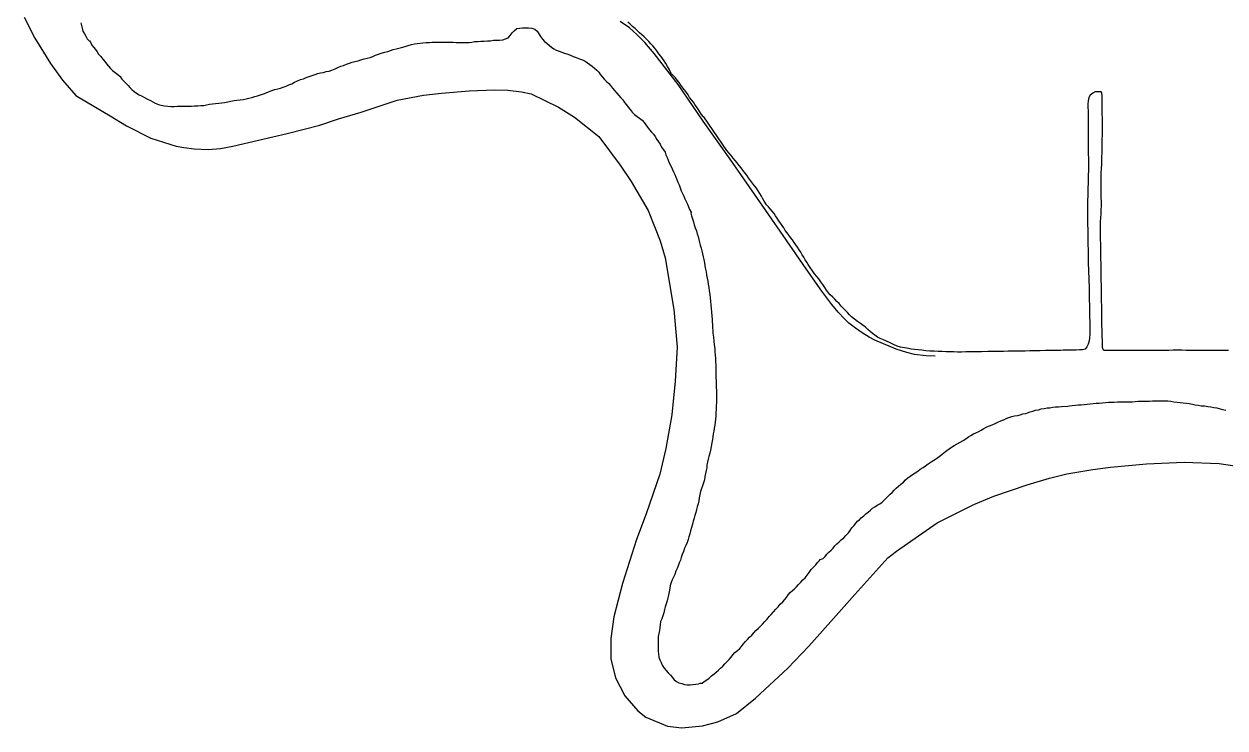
# Model space of a CAD drawing. Extents: x 1945482 to 2853149, y 66427 to 1015778.
# Drawn here: x 2297182 to 2303748, y 194631 to 198481 of the extents above; entities that cross this region are included whole.
import ezdxf

# ---------------------------------------------------------------- set-up
doc = ezdxf.new("R2010")
doc.units = 0
for name, color, linetype in [('Old_Level_35', 7, 'Continuous'), ('Old_Level_52', 7, 'Continuous'), ('Old_Level_60', 7, 'Continuous')]:
    doc.layers.add(name, color=color, linetype=linetype)

msp = doc.modelspace()

# ---------------------------------------------------------------- linework, layer by layer
at = {"layer": 'Old_Level_35'}
msp.add_lwpolyline([(2302164.3, 196665.1), (2302113.8, 196666.8), (2302051.3, 196674.2), (2302009.5, 196684.2), (2301951.2, 196703.4), (2301913.1, 196718.6), (2301880.9, 196732.3), (2301834.7, 196752.2), (2301803.5, 196767.3), (2301764.3, 196791), (2301727.8, 196817), (2301692.2, 196845.2), (2301668.1, 196869), (2301633.7, 196904.7), (2301599.4, 196946.4), (2301544.4, 197019.6), (2301457.6, 197141), (2301331.9, 197323.8), (2301175.9, 197550.5), (2301042.6, 197741.4), (2300894.8, 197949.9), (2300758.9, 198150.7), (2300671.9, 198263.9), (2300627.4, 198319.5), (2300576.8, 198379.2), (2300532, 198423.4), (2300491.7, 198459.2), (2300442.2, 198495)], dxfattribs=at)
at = {"layer": 'Old_Level_52'}
msp.add_lwpolyline([(2297182.1, 198518.9), (2297241.5, 198403.6), (2297326.9, 198264.5), (2297392.2, 198173.3), (2297465.1, 198090.1), (2297573.2, 198026.8), (2297652.3, 197978.3), (2297743, 197923.3), (2297875.7, 197857), (2298014.9, 197812.7), (2298056.4, 197805.1), (2298112.4, 197797.8), (2298188.3, 197794.3), (2298256.2, 197799.4), (2298324.2, 197812.1), (2298463.9, 197845.7), (2298621.5, 197881.6), (2298799, 197927.6), (2298902.4, 197962.7), (2299025.9, 197998.9), (2299221.7, 198065.1), (2299365.4, 198091.1), (2299464.8, 198103.4), (2299616.6, 198115), (2299754.6, 198120.7), (2299828, 198119.5), (2299902.6, 198110.4), (2299954.5, 198098.2), (2300103.7, 198026.7), (2300192.2, 197971.6), (2300325.5, 197865.3), (2300441.4, 197708.6), (2300502.2, 197619.3), (2300594.1, 197460.3), (2300660.1, 197295.1), (2300686.9, 197202), (2300734.6, 196920.2), (2300753, 196714.3), (2300743.1, 196528.3), (2300723.2, 196344), (2300691.4, 196159.6), (2300658.6, 196018.3), (2300583.6, 195802.4), (2300531.1, 195661.9), (2300454.1, 195421.1), (2300406.1, 195238.5), (2300389.6, 195120.2), (2300389.8, 195008.4), (2300416, 194904.6), (2300467.1, 194807), (2300538.1, 194724), (2300582.6, 194690.6), (2300701.2, 194639.9), (2300779.2, 194630.8), (2300891.6, 194642.2), (2300976, 194663.9), (2301078.2, 194710.3), (2301181.2, 194793.5), (2301357.4, 194957.4), (2301473.9, 195078.9), (2301608.2, 195230.4), (2301724.7, 195360.7), (2301904.4, 195561.8), (2301953.1, 195598.4), (2302175.6, 195752), (2302374.3, 195852.2), (2302484.5, 195898.6), (2302666.2, 195959.8), (2302788.8, 195996.7), (2302883.9, 196020.5), (2303025, 196044.1), (2303122.5, 196058), (2303319.9, 196075.8), (2303525.6, 196083.9), (2303716, 196077.5), (2303901.1, 196050.8)], dxfattribs=at)
at = {"layer": 'Old_Level_60'}
for points in [[(2297493, 198488), (2297496.2, 198473.2), (2297500.5, 198458.2), (2297504.5, 198442.2), (2297512.5, 198427.2), (2297520.2, 198413.6), (2297527.7, 198400.4), (2297538.7, 198389), (2297539.5, 198388.6), (2297546, 198381), (2297553.2, 198365.8), (2297562.2, 198353.8), (2297572.5, 198341), (2297581.5, 198327.8), (2297590.2, 198315.4), (2297601.5, 198302.4), (2297613.5, 198288.6), (2297623.5, 198275.8), (2297632.5, 198263.4), (2297643.5, 198249.8), (2297655.7, 198237.2), (2297666.7, 198227)], [(2299200.5, 198341), (2299216.5, 198345.6), (2299231.7, 198349.4), (2299246.5, 198353), (2299266.5, 198358.2), (2299282.5, 198363.2), (2299300.5, 198368.2), (2299316.2, 198371.8), (2299332.5, 198374.6), (2299347.7, 198376.4), (2299363.5, 198377.4), (2299380.2, 198378.8), (2299398.5, 198380.2), (2299414.5, 198380.6), (2299429.5, 198380.8), (2299446, 198381.4), (2299461.7, 198381.6), (2299478.5, 198382), (2299496, 198382), (2299512.5, 198382), (2299527.7, 198382.4), (2299545, 198380.4), (2299563.5, 198379), (2299580.5, 198379.4), (2299597.2, 198379.6), (2299615.5, 198380.2), (2299630.5, 198382.2), (2299646, 198384.4), (2299663.2, 198385.8), (2299680.2, 198386.8), (2299697.7, 198387.6), (2299715.5, 198388), (2299732, 198389), (2299748.5, 198391.6), (2299765.5, 198392.2), (2299782.5, 198392.6), (2299799.5, 198395), (2299814.5, 198399.6), (2299829.5, 198405.6), (2299840.7, 198417.8), (2299851.5, 198432.4), (2299861.5, 198444.4), (2299877, 198455.4), (2299892.2, 198458.8), (2299908.2, 198459.2), (2299925.5, 198459.6), (2299941, 198459.4), (2299959.2, 198458), (2299975.2, 198452.2), (2299987.7, 198441.4), (2299996.2, 198427.4), (2300000, 198421.3), (2300005.5, 198412.2), (2300016, 198398.4), (2300028.5, 198386), (2300040.2, 198375.4), (2300054.5, 198363.4), (2300066.5, 198354.2), (2300079.5, 198345.8), (2300092.5, 198338.2), (2300107.2, 198332), (2300121.7, 198326.6), (2300137.5, 198320.8), (2300155, 198315.2), (2300169.5, 198309.6), (2300184.7, 198303), (2300201.5, 198297.2), (2300219, 198291), (2300235.2, 198284.4), (2300249.5, 198277.6), (2300263, 198268.8), (2300275.2, 198260), (2300288.7, 198249.6), (2300302, 198239), (2300313.7, 198229.2), (2300325, 198216.8), (2300334.7, 198202.6), (2300345.2, 198189.4), (2300355.5, 198177.2), (2300366.5, 198166.6), (2300378.7, 198155.2), (2300389.5, 198144.6), (2300400.5, 198130.2), (2300410.5, 198117), (2300422.5, 198102.8), (2300434.7, 198089.6), (2300445.7, 198077.6), (2300455.2, 198065.6), (2300466, 198051), (2300475.5, 198038.4), (2300485.7, 198025.8), (2300495.5, 198012.8), (2300506.5, 197999), (2300519.5, 197985.4), (2300533.7, 197974.4), (2300547, 197965.8), (2300561.5, 197955.2), (2300572.2, 197941.8), (2300581, 197929.6), (2300590.7, 197917)], [(2300743.2, 198185.8), (2300733, 198197.2), (2300722.7, 198208.4), (2300715, 198220.8), (2300708.7, 198234.6), (2300701, 198248.8), (2300692, 198264.6), (2300682.2, 198280), (2300673, 198292.2), (2300663.2, 198305), (2300653.5, 198318.4), (2300642.5, 198334.2), (2300630.5, 198348.4), (2300619.7, 198360.6), (2300608.7, 198372.6), (2300598.2, 198384.4), (2300585.2, 198398), (2300573.5, 198409.8), (2300560.7, 198420.8), (2300547.7, 198432.2), (2300536.2, 198443.8), (2300523.5, 198456.4), (2300509.7, 198468), (2300496.5, 198480.2), (2300484.2, 198491)], [(2297666.7, 198227), (2297681.2, 198215.4), (2297695.2, 198204.6), (2297707, 198193.4), (2297716.5, 198179.6), (2297727.2, 198168.8), (2297739.5, 198157.6), (2297750.7, 198144.6), (2297760.5, 198133), (2297772, 198122.2), (2297784.2, 198111.8), (2297797, 198102.4), (2297812, 198094.2), (2297827.5, 198086.6), (2297841.5, 198079), (2297857.5, 198069.8), (2297873.2, 198062), (2297886.5, 198055), (2297899.5, 198047.2), (2297916.7, 198041), (2297932.5, 198036.8), (2297949.7, 198033), (2297968, 198031), (2297985, 198029.4), (2298002.5, 198029.4), (2298019.7, 198030.6), (2298035, 198031), (2298052.2, 198031.4), (2298067.5, 198031.8), (2298082.5, 198032), (2298098.2, 198032.4), (2298115, 198032.6), (2298132.2, 198033.2), (2298148.5, 198034.4), (2298164.5, 198035.8), (2298179.7, 198038.4), (2298196.5, 198041.6), (2298213, 198043.6), (2298228.5, 198046), (2298246.5, 198048.4), (2298263, 198049.4), (2298278.7, 198051.2), (2298296.7, 198054.8), (2298312.2, 198058.4), (2298330.7, 198062.2), (2298345.5, 198064.6), (2298363.5, 198066.4), (2298380.5, 198068), (2298396.5, 198071), (2298411.7, 198075.4), (2298427.7, 198079.6), (2298443.7, 198084), (2298459.5, 198088.6), (2298475.2, 198093), (2298490.7, 198098.2), (2298505.7, 198104.2), (2298519.7, 198110.6), (2298536.2, 198116.8), (2298553.5, 198122), (2298569.5, 198126.6), (2298585, 198130.8), (2298599.5, 198135.4), (2298615.5, 198141.4), (2298630.7, 198147.4), (2298646.2, 198154.2), (2298661.5, 198162), (2298676.5, 198169.6), (2298693.5, 198176.8), (2298709.5, 198181.8), (2298725, 198188), (2298740.7, 198194.4), (2298757.7, 198200), (2298774, 198205.4), (2298788.5, 198210.4), (2298803.7, 198213.4), (2298820, 198216.4), (2298835, 198220.2), (2298850.5, 198223.4), (2298864.5, 198228.6), (2298882.5, 198236.4), (2298898, 198242.8), (2298914.5, 198249.4), (2298928.5, 198254.8), (2298944.5, 198260.4), (2298961, 198266.6), (2298975.7, 198271.6), (2298991.2, 198275.2), (2299008.2, 198279.4), (2299023.7, 198284.2), (2299041.5, 198290.2), (2299058.5, 198294.2), (2299075.2, 198298.4), (2299089.5, 198303.8), (2299104.5, 198309.8), (2299120.2, 198316), (2299135.7, 198320.8), (2299154, 198326.4), (2299170.7, 198331), (2299185, 198336.2), (2299200.5, 198341)], [(2301847.7, 196768.8), (2301833.7, 196778.2), (2301821.5, 196787.8), (2301808, 196799.4), (2301796, 196810.4), (2301782, 196822.4), (2301769.2, 196832), (2301755.5, 196842.2), (2301738.5, 196854.2), (2301722.2, 196866.2), (2301706.5, 196880.2), (2301695.5, 196891), (2301684, 196903.4), (2301673, 196914.6), (2301661.2, 196926.8), (2301650.5, 196938.6), (2301638.2, 196952.2), (2301627, 196963.4), (2301614.7, 196976), (2301603.5, 196987.2), (2301590.5, 196999.6), (2301579.7, 197011.2), (2301569, 197025.4), (2301559.7, 197039.8), (2301549.5, 197056.4), (2301539, 197071), (2301527.2, 197086.4), (2301516, 197100), (2301503.7, 197115.4), (2301492.7, 197130.4), (2301481, 197148.6), (2301469.5, 197166), (2301461.5, 197178.6), (2301453.5, 197191.8), (2301445.5, 197205), (2301437.2, 197219), (2301428.7, 197232.8), (2301420, 197246), (2301411, 197259.6), (2301401.5, 197273), (2301392.5, 197286.4), (2301383, 197299.6), (2301373.2, 197313), (2301363.5, 197326.2), (2301353.7, 197339.2), (2301344.5, 197352.4), (2301335.5, 197365.8), (2301326.5, 197378.8), (2301317.7, 197392), (2301309, 197405.2), (2301300.5, 197418.6), (2301291.7, 197432), (2301282.7, 197444.8), (2301272.7, 197457.4), (2301262.5, 197469.2), (2301252, 197481), (2301242.5, 197492.8), (2301229.5, 197512.4), (2301222, 197525.6), (2301213.7, 197539.4), (2301205.5, 197553.6), (2301196.5, 197568), (2301186.7, 197582.6), (2301175.7, 197596.6), (2301164.5, 197610.8), (2301154, 197625.2), (2301143.7, 197639.6), (2301133.7, 197653.8), (2301123.5, 197667.8), (2301113, 197681.4), (2301102.5, 197694.8), (2301091.5, 197707.8), (2301080.5, 197721), (2301069.5, 197734), (2301058.7, 197747.2), (2301047.7, 197761), (2301036.7, 197774.8), (2301024.5, 197788.2), (2300898.7, 197972.4), (2300896.5, 197974), (2300886.5, 197986.8), (2300877.7, 198000.6), (2300867.5, 198014.8), (2300858, 198027.8), (2300850, 198040.6), (2300841.7, 198053.8), (2300831.5, 198066.6), (2300820.7, 198079.8), (2300813.2, 198093.6), (2300804.7, 198106.8), (2300793.5, 198120), (2300782.7, 198133.8), (2300773.5, 198147), (2300763.7, 198160.6), (2300754, 198173.2), (2300743.2, 198185.8)], [(2303072.2, 197464), (2303072.5, 197486), (2303072.5, 197508.6), (2303072.2, 197532.2), (2303072, 197557.4), (2303071.5, 197583.4), (2303071.5, 197610), (2303071.7, 197637.4), (2303072.2, 197665), (2303073.2, 197690.6), (2303074.2, 197713.4), (2303075, 197734.4), (2303075.7, 197755.2), (2303076.5, 197775.4), (2303076.5, 197795.2), (2303077, 197815.2), (2303077.5, 197834), (2303077.5, 197852.4), (2303078, 197871.4), (2303078.2, 197890.6), (2303078.5, 197910.4), (2303078.5, 197930.2), (2303078.5, 197949), (2303078.2, 197967.2), (2303077.7, 197985.2), (2303077.5, 198001.6), (2303077.5, 198021), (2303077, 198038.4), (2303076.7, 198057), (2303076.5, 198073.4), (2303076.2, 198088.6), (2303075.7, 198104), (2303071.5, 198110.6), (2303055, 198110.6), (2303038.5, 198110.4), (2303025.5, 198103), (2303011.7, 198092.2), (2303004.2, 198078.6), (2303000.5, 198061.2), (2302999, 198042.2), (2302999.2, 198024.4), (2302999.5, 198006.2), (2302999.7, 197983.4), (2303000, 197967.4), (2303000.2, 197949.4), (2303000.5, 197930.2), (2303000.5, 197910.4), (2303000.5, 197890.4), (2303000.5, 197871), (2303000.5, 197851), (2303000.5, 197831), (2303000.5, 197810.6), (2303000.7, 197790.2), (2303001, 197769.4), (2303001.2, 197747.6), (2303001.5, 197725.2), (2303001.5, 197702.4), (2303001.2, 197679.2), (2303000.7, 197656), (2303000.2, 197632.6), (2302999.5, 197608.8), (2302999, 197584.8), (2302998.5, 197561.4), (2302997.7, 197539.6), (2302997, 197519.4), (2302996.5, 197499.4), (2302996, 197479.8), (2302996, 197460.2), (2302996.5, 197441), (2302996.7, 197421.2), (2302997.2, 197401), (2302997.5, 197380.6), (2302997.7, 197360.2), (2302998.2, 197339.2), (2302998.5, 197317.4), (2302998.7, 197295.4), (2302999.2, 197272.2), (2302999.5, 197249), (2302999.7, 197226.8), (2303000.2, 197205.8), (2303000.5, 197185.4), (2303001, 197164.6), (2303001.7, 197143), (2303002.5, 197120.4), (2303003.5, 197097), (2303004.5, 197073.2), (2303005.5, 197048.6), (2303005.7, 197023.8), (2303006.2, 196997.8), (2303006.5, 196971.2), (2303007, 196945), (2303007.5, 196920.2), (2303007.7, 196897.4), (2303008, 196876.4), (2303008.5, 196856.2), (2303008.5, 196837), (2303008.7, 196820.6), (2303008.7, 196801.6), (2303008.5, 196782.6), (2303007.5, 196765)], [(2300590.7, 197917), (2300602.5, 197902.2), (2300612.2, 197890.2), (2300623.2, 197878), (2300632.7, 197865.4), (2300642.5, 197849.6), (2300651.2, 197835.6), (2300659.5, 197822.8), (2300668, 197807.2), (2300678, 197793.2), (2300687.2, 197779.8), (2300691.5, 197764.6), (2300697.7, 197750.8), (2300703.5, 197736.8), (2300710.2, 197721.2), (2300718.5, 197705), (2300726.5, 197688.4), (2300733.5, 197672.8), (2300739.5, 197658.4), (2300745.5, 197644), (2300751.7, 197629.8), (2300757.7, 197615.2), (2300763.5, 197600.8), (2300769.5, 197584.8), (2300775.5, 197568.4), (2300783, 197553.6), (2300789.5, 197539), (2300795.5, 197525.2), (2300802.7, 197510.6), (2300809.5, 197496.4), (2300815, 197480.8), (2300821.2, 197465.8), (2300829.5, 197452.2), (2300827.2, 197446), (2300832, 197431.4), (2300837.7, 197416), (2300842.5, 197399.8), (2300846.7, 197382.8), (2300852.2, 197365.4), (2300858, 197349), (2300862.5, 197334.2), (2300867.2, 197318.8), (2300871.5, 197303), (2300875.5, 197286.6), (2300879, 197270.8), (2300883.5, 197255), (2300888, 197239.6), (2300892, 197223), (2300895.2, 197207.6), (2300898.2, 197192.6), (2300901.7, 197174.6), (2300905, 197158.4), (2300908.2, 197140.6), (2300911, 197124.8), (2300914.2, 197107.6), (2300917, 197091.6), (2300920, 197074.4), (2300922.5, 197058.4), (2300925.7, 197039.6), (2300928.5, 197021.2), (2300931, 197001), (2300933.2, 196983.2), (2300935.5, 196963.8), (2300937.5, 196945.8), (2300939.2, 196925.6), (2300940.7, 196906.2), (2300942.5, 196882.6), (2300943.7, 196867), (2300945, 196851.2), (2300946.2, 196835.2), (2300947, 196819.4), (2300948, 196804.2), (2300949, 196789.2), (2300951, 196768.4), (2300953.7, 196746), (2300956.2, 196726.8), (2300958.2, 196706.6), (2300959.5, 196688.8), (2300961, 196669.6), (2300962.2, 196652), (2300963.2, 196632.6), (2300964, 196615.4), (2300964.5, 196596.8), (2300964.7, 196580.4), (2300965, 196563), (2300965.2, 196545.2), (2300965.5, 196529.8), (2300966, 196512.6), (2300966.5, 196494.4), (2300967.5, 196475.2), (2300968.2, 196459), (2300968.5, 196443.8), (2300968.7, 196426.6), (2300968.5, 196411.4), (2300967.2, 196393.2), (2300965.7, 196374.4), (2300964.7, 196353.4), (2300963.7, 196336.6), (2300962.2, 196319.4), (2300960.5, 196303.8)], [(2303767.7, 196694.8), (2303739.7, 196694.6), (2303709.2, 196694.6), (2303678, 196695), (2303648.5, 196695.4), (2303623.7, 196695.6), (2303601.5, 196695.6), (2303579.5, 196695.4), (2303557.2, 196695.6), (2303535.2, 196696), (2303512.5, 196696.4), (2303489.5, 196696.6), (2303465, 196696.4), (2303440.7, 196696), (2303417.5, 196695.8), (2303393, 196695.8), (2303367, 196695.8), (2303341.5, 196696), (2303318, 196696), (2303297, 196696), (2303277, 196695.6), (2303258.5, 196695.4), (2303240.7, 196695.4), (2303223.5, 196695.4), (2303206.2, 196695.4), (2303188.5, 196695.6), (2303170.5, 196695.6), (2303154.2, 196695.8), (2303136.5, 196695.8), (2303121.2, 196695.6), (2303105.5, 196695.4), (2303090, 196695.2), (2303083.2, 196697.8), (2303078, 196712.2), (2303076.2, 196812.4), (2303075.7, 196829), (2303075.5, 196845.4), (2303075.5, 196862.8), (2303075, 196884.4), (2303074.5, 196905), (2303074.5, 196928), (2303074.2, 196944), (2303073.7, 196961), (2303073.5, 196978.8), (2303073.5, 196997.8), (2303073, 197017.8), (2303072.7, 197038.2), (2303072.5, 197057.4), (2303072, 197075.2), (2303071.7, 197091.8), (2303071.5, 197107.6), (2303071.2, 197123.4), (2303071, 197139.6), (2303070.7, 197156.2), (2303070.5, 197174), (2303070.2, 197192.4), (2303070, 197211.6), (2303069.5, 197231.8), (2303069.2, 197253.8), (2303069, 197277.4), (2303068.5, 197302.6), (2303068.2, 197328), (2303068, 197352.8), (2303068, 197376.4), (2303068.5, 197399.4), (2303069.7, 197421.2), (2303071.2, 197442.4), (2303072.2, 197464)], [(2303007.5, 196765), (2303005, 196747.6), (2303000.5, 196730.6), (2302993.5, 196715), (2302983.2, 196703.2), (2302968.7, 196698.4), (2302952.5, 196698.2), (2302935.2, 196697.8), (2302918.5, 196697.6), (2302902.5, 196697.2), (2302885.5, 196697), (2302864, 196696.4), (2302848.5, 196695.8), (2302832, 196695.6), (2302813.5, 196695.2), (2302791.5, 196694.8), (2302766.5, 196694.4), (2302737.7, 196693.6), (2302707.5, 196693), (2302680.5, 196692.6), (2302655.7, 196692.2), (2302632.2, 196691.8), (2302609.2, 196691.4), (2302586.5, 196691.2), (2302562.2, 196690.8), (2302536.5, 196690.4), (2302509.5, 196690), (2302482, 196689.6), (2302451, 196689), (2302416.7, 196688.4), (2302383.5, 196688), (2302355, 196687.6), (2302330.7, 196687.2), (2302308.5, 196686.8), (2302286.7, 196686.8), (2302265.7, 196687.4), (2302245, 196688), (2302223.7, 196688.8), (2302201.7, 196689.2), (2302179.5, 196689.8), (2302157.5, 196690.8), (2302135.5, 196692.4), (2302113.5, 196694.2), (2302091.5, 196696.2), (2302070.2, 196698.4), (2302050.5, 196700.8), (2302033.2, 196703.2), (2302017.5, 196705.8), (2301996.7, 196709.4), (2301975, 196713.8), (2301955.7, 196719.2), (2301935.5, 196727.6), (2301917.5, 196736.8), (2301897.5, 196746.4), (2301880.5, 196754), (2301862.5, 196761.4), (2301847.7, 196768.8)], [(2302790.7, 196382.6), (2302806.7, 196385.6), (2302822.5, 196387), (2302838.2, 196387.4), (2302854.5, 196389.4), (2302889.5, 196391.6), (2302898, 196393), (2302913.5, 196393.8), (2302930.2, 196395.8), (2302945.7, 196397.6), (2302962.7, 196398.2), (2302978.5, 196399.6), (2302995.7, 196402), (2303011.7, 196404.4), (2303028.2, 196406.2), (2303044.5, 196407), (2303060.2, 196408), (2303078, 196409.8), (2303094.7, 196411.4), (2303110.7, 196412.4), (2303127.7, 196413), (2303143, 196413.4), (2303161, 196413.6), (2303177.2, 196414), (2303193.2, 196414.2), (2303208.2, 196414.4), (2303224.7, 196414.6), (2303240.7, 196415.2), (2303257.5, 196416.6), (2303273.2, 196417.6), (2303289, 196418.2), (2303304.2, 196418.4), (2303320.2, 196418.6), (2303336.2, 196419), (2303352.5, 196419.2), (2303369.5, 196419.4), (2303385.5, 196419.6), (2303401, 196419.8), (2303419.5, 196419.4), (2303435, 196419.2), (2303453, 196417.4), (2303469, 196415), (2303486, 196413), (2303503.2, 196411), (2303520.5, 196409.2), (2303537, 196407.2), (2303552.5, 196404.6), (2303570.2, 196401.6), (2303585.5, 196399), (2303601.5, 196396.4), (2303619, 196393.4), (2303636.7, 196391.8), (2303654.5, 196389.6), (2303670.2, 196387.2), (2303688, 196384.2), (2303703.7, 196380.8), (2303722.2, 196376.4), (2303737.2, 196373.2), (2303753.5, 196369.6)], [(2301498.5, 195510.4), (2301510.5, 195523.2), (2301520.5, 195535.2), (2301530.7, 195546.8), (2301534.7, 195551.4), (2301550.5, 195557.4), (2301561.7, 195568.8), (2301571.5, 195580.8), (2301583.2, 195592.6), (2301594.5, 195602.8), (2301605.7, 195614.6), (2301615.5, 195626.2), (2301626.7, 195637.8), (2301638, 195648.8), (2301650.5, 195659.4), (2301664, 195671.6), (2301676.2, 195684.2), (2301689.2, 195697.4), (2301699.5, 195710), (2301708.5, 195724.6), (2301720.2, 195738.2), (2301730.7, 195751.4), (2301741.7, 195763.6), (2301749.2, 195768.4), (2301759.7, 195780.6), (2301773, 195790.4), (2301785.5, 195801.2), (2301798.2, 195811.4), (2301809.5, 195821.4), (2301821.2, 195832.6), (2301833.5, 195841), (2301846.5, 195850.2), (2301860.5, 195856.8), (2301873.2, 195865), (2301885.5, 195876), (2301896.7, 195886.8), (2301907, 195897.8), (2301917.2, 195909.2), (2301928.5, 195919.4), (2301939.5, 195930.8), (2301951, 195943), (2301963, 195953.8), (2301975.7, 195964.2), (2301990.2, 195976), (2302002.2, 195987.6), (2302014.5, 195998.6), (2302026.5, 196007.8), (2302040.7, 196016.8), (2302054.5, 196025.6), (2302068.5, 196035.6), (2302082.5, 196045.4), (2302098.5, 196055.8), (2302111.5, 196065), (2302126.2, 196075), (2302141.5, 196085.8), (2302156.5, 196095.8), (2302171, 196105.2), (2302185.5, 196115), (2302200, 196126), (2302213.7, 196137.2), (2302227, 196148), (2302239.7, 196157.8), (2302252.5, 196167.2), (2302268, 196176), (2302284.5, 196184.6), (2302300.5, 196193.6), (2302316.5, 196203.2), (2302331.5, 196212.8), (2302345.5, 196222.4), (2302359.5, 196231), (2302373, 196238.6), (2302386.5, 196245.4), (2302402, 196252.8), (2302415.7, 196260.2), (2302430.5, 196268.8), (2302446.2, 196277), (2302460.5, 196283.2), (2302475.5, 196288.8), (2302491.5, 196295.4), (2302506, 196303.6), (2302522.7, 196310.8), (2302537.7, 196316.2), (2302539, 196316.6), (2302552.5, 196323), (2302567, 196329.2), (2302583, 196333.4), (2302598, 196337.4), (2302614, 196340.6), (2302629.2, 196343.4), (2302643.5, 196348.8), (2302659, 196350.8), (2302668.2, 196355), (2302682.7, 196359.2), (2302698, 196364), (2302713.2, 196368.4), (2302728.5, 196371.6), (2302744.2, 196376.6), (2302760.2, 196378.8), (2302775.2, 196380.8), (2302790.7, 196382.6)], [(2300960.5, 196303.8), (2300958.5, 196286.4), (2300956.2, 196270.8), (2300953.5, 196254), (2300950.7, 196239.2), (2300948, 196223), (2300945.5, 196207.8), (2300942.7, 196191), (2300939.5, 196170.4), (2300935.7, 196151), (2300931.5, 196133.4), (2300927.2, 196116.4), (2300923.2, 196100.4), (2300919, 196084.6), (2300915.5, 196069.6), (2300915, 196054), (2300911.5, 196038.2), (2300908, 196022.2), (2300905, 196005.4), (2300901.7, 195987.4), (2300897, 195971.8), (2300891.5, 195955.6), (2300886.5, 195940.2), (2300881.5, 195924), (2300878, 195907.6), (2300874.2, 195889.6), (2300871.2, 195872.8), (2300867.5, 195856.2), (2300862.7, 195840.8), (2300859.2, 195825.6), (2300854.7, 195809), (2300849.5, 195792.8), (2300845.7, 195778), (2300841.5, 195761.2), (2300836.5, 195745.8), (2300826.5, 195708.4), (2300821.7, 195692.6), (2300817.5, 195675.6), (2300813.5, 195661), (2300807.7, 195645.4), (2300800, 195629.2), (2300793, 195613.8), (2300787, 195596.8), (2300780.5, 195579.4), (2300775.2, 195563.2), (2300771, 195548.8), (2300764.5, 195533.8), (2300759, 195518.4), (2300752.5, 195502.8), (2300745.2, 195487.8), (2300740.7, 195471), (2300734, 195455.8)], [(2300734, 195455.8), (2300726.2, 195441.6), (2300719.7, 195425.8), (2300715.5, 195410.4), (2300712.5, 195394), (2300709.5, 195375.2), (2300706, 195357.8), (2300702.5, 195342), (2300698.7, 195326.6), (2300693, 195310.2), (2300687.5, 195293.6), (2300684.2, 195278.4), (2300680.2, 195260), (2300675.5, 195243.4), (2300668.7, 195227.8), (2300662.2, 195212.4), (2300660.2, 195195.4), (2300659, 195179.4), (2300656.2, 195163.2), (2300652.5, 195147.6), (2300649.7, 195131.4), (2300648.5, 195114.4), (2300648.5, 195098.8), (2300649, 195083.4), (2300649.5, 195067.4), (2300649.7, 195051.6), (2300650.5, 195036.6), (2300653.5, 195018.4), (2300658.7, 195003.2), (2300665.5, 194988.6), (2300672, 194974), (2300682, 194958.4), (2300692.2, 194945.6), (2300704, 194932.4), (2300716, 194919.8), (2300727.7, 194906.2), (2300737.2, 194894.2), (2300749.2, 194884.8), (2300762.7, 194877.6), (2300778.5, 194873.6), (2300793.2, 194868.4), (2300808.5, 194867.2), (2300823.7, 194867.6), (2300839.7, 194867.8), (2300854.5, 194870.8), (2300870.7, 194872.2), (2300879, 194875.4), (2300889, 194876.2), (2300901, 194885.4), (2300914.7, 194894), (2300928.7, 194903.6), (2300941.5, 194915.6), (2300954.7, 194926.6), (2300966.5, 194936.6), (2300978.5, 194947.4), (2300990.5, 194957.8), (2301002.2, 194969.2), (2301013.5, 194980.8), (2301026.2, 194993.8), (2301038.2, 195005.4), (2301048.5, 195018), (2301058.2, 195031.4), (2301068.7, 195043), (2301082.5, 195054.4), (2301095.2, 195065.2), (2301105.5, 195076.4), (2301114.5, 195088.8), (2301126, 195103.8), (2301137.5, 195115.2), (2301149.5, 195126.8), (2301160.5, 195138), (2301171.5, 195151.6), (2301183.7, 195164.4), (2301197.5, 195176.8), (2301208.7, 195187.2), (2301220.5, 195198.8), (2301232.7, 195212.4), (2301244.5, 195226.6), (2301256, 195239.6), (2301268, 195252.2), (2301280.5, 195265.4), (2301293.5, 195280.2), (2301305.5, 195294.2), (2301317, 195307.2), (2301330, 195320.6), (2301341.5, 195332.8), (2301350.5, 195345), (2301360.2, 195358.6), (2301371.7, 195372), (2301383.2, 195382.6), (2301394.5, 195392.6), (2301405.7, 195403.4), (2301417.2, 195415.4), (2301429.5, 195429), (2301441, 195440.6), (2301452.2, 195452.2), (2301463.7, 195467.2), (2301474.7, 195481.6), (2301486.5, 195497), (2301498.5, 195510.4)]]:
    msp.add_lwpolyline(points, dxfattribs=at)

doc.saveas('drawing.dxf')
